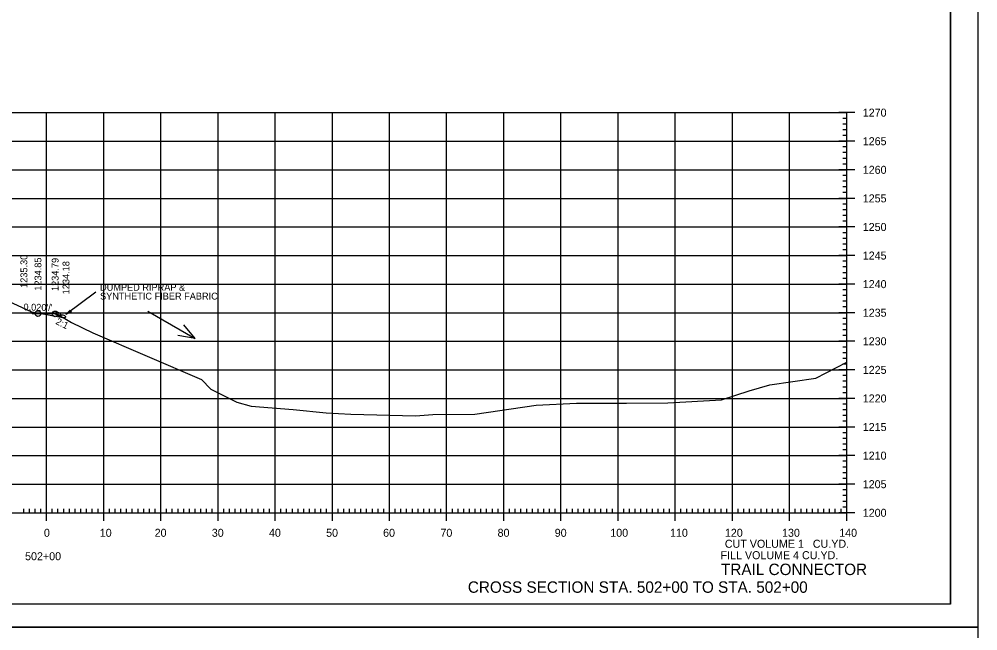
# Model space of a CAD drawing. Extents: x 1406028 to 1412453, y 321733 to 325986.
# Drawn here: x 1412285.4 to 1412453.2, y 322491 to 322598 of the extents above; entities that cross this region are included whole.
import ezdxf

# ---------------------------------------------------------------- set-up
doc = ezdxf.new("R2010")
doc.units = 0
for name, color, linetype in [('R_Axis', 7, 'Continuous'), ('R_Axis Annot', 7, 'Continuous'), ('R_Border', 7, 'Continuous'), ('R_Draft', 7, 'Continuous'), ('R_Exist Surface', 7, 'Continuous'), ('R_Fin Surface', 7, 'Continuous'), ('R_Fin Surface Annot', 7, 'Continuous'), ('R_Grid', 7, 'Continuous'), ('R_No Plot', 7, 'Continuous'), ('R_Water Annot', 7, 'Continuous')]:
    doc.layers.add(name, color=color, linetype=linetype)

msp = doc.modelspace()

# ---------------------------------------------------------------- linework, layer by layer
at = {"layer": 'R_Axis'}
for p, q in [((1412431.63, 322581.69), (1412428.83, 322581.69)), ((1412430.23, 322511.69), (1412430.23, 322581.69)), ((1412430.23, 322580.69), (1412429.53, 322580.69)), ((1412430.23, 322579.69), (1412429.53, 322579.69)), ((1412430.23, 322578.69), (1412429.53, 322578.69)), ((1412431.63, 322576.69), (1412428.83, 322576.69)), ((1412430.23, 322577.69), (1412429.53, 322577.69)), ((1412430.23, 322575.69), (1412429.53, 322575.69)), ((1412430.23, 322574.69), (1412429.53, 322574.69)), ((1412430.23, 322573.69), (1412429.53, 322573.69)), ((1412431.63, 322571.69), (1412428.83, 322571.69)), ((1412430.23, 322572.69), (1412429.53, 322572.69)), ((1412430.23, 322570.69), (1412429.53, 322570.69)), ((1412430.23, 322569.69), (1412429.53, 322569.69)), ((1412430.23, 322568.69), (1412429.53, 322568.69)), ((1412431.63, 322566.69), (1412428.83, 322566.69)), ((1412430.23, 322567.69), (1412429.53, 322567.69)), ((1412430.23, 322565.69), (1412429.53, 322565.69)), ((1412430.23, 322564.69), (1412429.53, 322564.69)), ((1412430.23, 322563.69), (1412429.53, 322563.69)), ((1412431.63, 322561.69), (1412428.83, 322561.69)), ((1412430.23, 322562.69), (1412429.53, 322562.69)), ((1412430.23, 322560.69), (1412429.53, 322560.69)), ((1412430.23, 322559.69), (1412429.53, 322559.69)), ((1412430.23, 322558.69), (1412429.53, 322558.69)), ((1412431.63, 322556.69), (1412428.83, 322556.69)), ((1412430.23, 322557.69), (1412429.53, 322557.69)), ((1412430.23, 322555.69), (1412429.53, 322555.69)), ((1412430.23, 322554.69), (1412429.53, 322554.69)), ((1412430.23, 322553.69), (1412429.53, 322553.69)), ((1412431.63, 322551.69), (1412428.83, 322551.69)), ((1412430.23, 322552.69), (1412429.53, 322552.69)), ((1412430.23, 322550.69), (1412429.53, 322550.69)), ((1412430.23, 322549.69), (1412429.53, 322549.69)), ((1412430.23, 322548.69), (1412429.53, 322548.69)), ((1412431.63, 322546.69), (1412428.83, 322546.69)), ((1412430.23, 322547.69), (1412429.53, 322547.69)), ((1412430.23, 322545.69), (1412429.53, 322545.69)), ((1412430.23, 322544.69), (1412429.53, 322544.69)), ((1412430.23, 322543.69), (1412429.53, 322543.69)), ((1412431.63, 322541.69), (1412428.83, 322541.69)), ((1412430.23, 322542.69), (1412429.53, 322542.69)), ((1412430.23, 322540.69), (1412429.53, 322540.69)), ((1412430.23, 322539.69), (1412429.53, 322539.69)), ((1412430.23, 322538.69), (1412429.53, 322538.69)), ((1412431.63, 322536.69), (1412428.83, 322536.69)), ((1412430.23, 322537.69), (1412429.53, 322537.69)), ((1412430.23, 322535.69), (1412429.53, 322535.69)), ((1412430.23, 322534.69), (1412429.53, 322534.69)), ((1412430.23, 322533.69), (1412429.53, 322533.69)), ((1412431.63, 322531.69), (1412428.83, 322531.69)), ((1412430.23, 322532.69), (1412429.53, 322532.69)), ((1412430.23, 322530.69), (1412429.53, 322530.69)), ((1412430.23, 322529.69), (1412429.53, 322529.69)), ((1412430.23, 322528.69), (1412429.53, 322528.69)), ((1412431.63, 322526.69), (1412428.83, 322526.69)), ((1412430.23, 322527.69), (1412429.53, 322527.69)), ((1412430.23, 322525.69), (1412429.53, 322525.69)), ((1412430.23, 322524.69), (1412429.53, 322524.69)), ((1412430.23, 322523.69), (1412429.53, 322523.69)), ((1412431.63, 322521.69), (1412428.83, 322521.69)), ((1412430.23, 322522.69), (1412429.53, 322522.69)), ((1412430.23, 322520.69), (1412429.53, 322520.69)), ((1412430.23, 322519.69), (1412429.53, 322519.69)), ((1412430.23, 322518.69), (1412429.53, 322518.69)), ((1412431.63, 322516.69), (1412428.83, 322516.69)), ((1412430.23, 322517.69), (1412429.53, 322517.69)), ((1412430.23, 322515.69), (1412429.53, 322515.69)), ((1412430.23, 322514.69), (1412429.53, 322514.69)), ((1412290.23, 322510.29), (1412290.23, 322513.09)), ((1412300.23, 322510.29), (1412300.23, 322513.09)), ((1412310.23, 322510.29), (1412310.23, 322513.09)), ((1412320.23, 322510.29), (1412320.23, 322513.09)), ((1412330.23, 322510.29), (1412330.23, 322513.09)), ((1412340.23, 322510.29), (1412340.23, 322513.09)), ((1412350.23, 322510.29), (1412350.23, 322513.09)), ((1412360.23, 322510.29), (1412360.23, 322513.09)), ((1412370.23, 322510.29), (1412370.23, 322513.09)), ((1412380.23, 322510.29), (1412380.23, 322513.09)), ((1412390.23, 322510.29), (1412390.23, 322513.09)), ((1412400.23, 322510.29), (1412400.23, 322513.09)), ((1412410.23, 322510.29), (1412410.23, 322513.09)), ((1412420.23, 322510.29), (1412420.23, 322513.09)), ((1412430.23, 322513.69), (1412429.53, 322513.69)), ((1412430.23, 322510.29), (1412430.23, 322513.09)), ((1412150.23, 322511.69), (1412430.23, 322511.69)), ((1412286.23, 322511.69), (1412286.23, 322512.39)), ((1412287.23, 322511.69), (1412287.23, 322512.39)), ((1412288.23, 322511.69), (1412288.23, 322512.39)), ((1412289.23, 322511.69), (1412289.23, 322512.39)), ((1412291.23, 322511.69), (1412291.23, 322512.39)), ((1412292.23, 322511.69), (1412292.23, 322512.39)), ((1412293.23, 322511.69), (1412293.23, 322512.39)), ((1412294.23, 322511.69), (1412294.23, 322512.39)), ((1412295.23, 322511.69), (1412295.23, 322512.39)), ((1412296.23, 322511.69), (1412296.23, 322512.39)), ((1412297.23, 322511.69), (1412297.23, 322512.39)), ((1412298.23, 322511.69), (1412298.23, 322512.39)), ((1412299.23, 322511.69), (1412299.23, 322512.39)), ((1412301.23, 322511.69), (1412301.23, 322512.39)), ((1412302.23, 322511.69), (1412302.23, 322512.39)), ((1412303.23, 322511.69), (1412303.23, 322512.39)), ((1412304.23, 322511.69), (1412304.23, 322512.39)), ((1412305.23, 322511.69), (1412305.23, 322512.39)), ((1412306.23, 322511.69), (1412306.23, 322512.39)), ((1412307.23, 322511.69), (1412307.23, 322512.39)), ((1412308.23, 322511.69), (1412308.23, 322512.39)), ((1412309.23, 322511.69), (1412309.23, 322512.39)), ((1412311.23, 322511.69), (1412311.23, 322512.39)), ((1412312.23, 322511.69), (1412312.23, 322512.39)), ((1412313.23, 322511.69), (1412313.23, 322512.39)), ((1412314.23, 322511.69), (1412314.23, 322512.39)), ((1412315.23, 322511.69), (1412315.23, 322512.39)), ((1412316.23, 322511.69), (1412316.23, 322512.39)), ((1412317.23, 322511.69), (1412317.23, 322512.39)), ((1412318.23, 322511.69), (1412318.23, 322512.39)), ((1412319.23, 322511.69), (1412319.23, 322512.39)), ((1412321.23, 322511.69), (1412321.23, 322512.39)), ((1412322.23, 322511.69), (1412322.23, 322512.39)), ((1412323.23, 322511.69), (1412323.23, 322512.39)), ((1412324.23, 322511.69), (1412324.23, 322512.39)), ((1412325.23, 322511.69), (1412325.23, 322512.39)), ((1412326.23, 322511.69), (1412326.23, 322512.39)), ((1412327.23, 322511.69), (1412327.23, 322512.39)), ((1412328.23, 322511.69), (1412328.23, 322512.39)), ((1412329.23, 322511.69), (1412329.23, 322512.39)), ((1412331.23, 322511.69), (1412331.23, 322512.39)), ((1412332.23, 322511.69), (1412332.23, 322512.39)), ((1412333.23, 322511.69), (1412333.23, 322512.39)), ((1412334.23, 322511.69), (1412334.23, 322512.39)), ((1412335.23, 322511.69), (1412335.23, 322512.39)), ((1412336.23, 322511.69), (1412336.23, 322512.39)), ((1412337.23, 322511.69), (1412337.23, 322512.39)), ((1412338.23, 322511.69), (1412338.23, 322512.39)), ((1412339.23, 322511.69), (1412339.23, 322512.39)), ((1412341.23, 322511.69), (1412341.23, 322512.39)), ((1412342.23, 322511.69), (1412342.23, 322512.39)), ((1412343.23, 322511.69), (1412343.23, 322512.39)), ((1412344.23, 322511.69), (1412344.23, 322512.39)), ((1412345.23, 322511.69), (1412345.23, 322512.39)), ((1412346.23, 322511.69), (1412346.23, 322512.39)), ((1412347.23, 322511.69), (1412347.23, 322512.39)), ((1412348.23, 322511.69), (1412348.23, 322512.39)), ((1412349.23, 322511.69), (1412349.23, 322512.39)), ((1412351.23, 322511.69), (1412351.23, 322512.39)), ((1412352.23, 322511.69), (1412352.23, 322512.39)), ((1412353.23, 322511.69), (1412353.23, 322512.39)), ((1412354.23, 322511.69), (1412354.23, 322512.39)), ((1412355.23, 322511.69), (1412355.23, 322512.39)), ((1412356.23, 322511.69), (1412356.23, 322512.39)), ((1412357.23, 322511.69), (1412357.23, 322512.39)), ((1412358.23, 322511.69), (1412358.23, 322512.39)), ((1412359.23, 322511.69), (1412359.23, 322512.39)), ((1412361.23, 322511.69), (1412361.23, 322512.39)), ((1412362.23, 322511.69), (1412362.23, 322512.39)), ((1412363.23, 322511.69), (1412363.23, 322512.39)), ((1412364.23, 322511.69), (1412364.23, 322512.39)), ((1412365.23, 322511.69), (1412365.23, 322512.39)), ((1412366.23, 322511.69), (1412366.23, 322512.39)), ((1412367.23, 322511.69), (1412367.23, 322512.39)), ((1412368.23, 322511.69), (1412368.23, 322512.39)), ((1412369.23, 322511.69), (1412369.23, 322512.39)), ((1412371.23, 322511.69), (1412371.23, 322512.39)), ((1412372.23, 322511.69), (1412372.23, 322512.39)), ((1412373.23, 322511.69), (1412373.23, 322512.39)), ((1412374.23, 322511.69), (1412374.23, 322512.39)), ((1412375.23, 322511.69), (1412375.23, 322512.39)), ((1412376.23, 322511.69), (1412376.23, 322512.39)), ((1412377.23, 322511.69), (1412377.23, 322512.39)), ((1412378.23, 322511.69), (1412378.23, 322512.39)), ((1412379.23, 322511.69), (1412379.23, 322512.39)), ((1412381.23, 322511.69), (1412381.23, 322512.39)), ((1412382.23, 322511.69), (1412382.23, 322512.39)), ((1412383.23, 322511.69), (1412383.23, 322512.39)), ((1412384.23, 322511.69), (1412384.23, 322512.39)), ((1412385.23, 322511.69), (1412385.23, 322512.39)), ((1412386.23, 322511.69), (1412386.23, 322512.39)), ((1412387.23, 322511.69), (1412387.23, 322512.39)), ((1412388.23, 322511.69), (1412388.23, 322512.39)), ((1412389.23, 322511.69), (1412389.23, 322512.39)), ((1412391.23, 322511.69), (1412391.23, 322512.39)), ((1412392.23, 322511.69), (1412392.23, 322512.39)), ((1412393.23, 322511.69), (1412393.23, 322512.39)), ((1412394.23, 322511.69), (1412394.23, 322512.39)), ((1412395.23, 322511.69), (1412395.23, 322512.39)), ((1412396.23, 322511.69), (1412396.23, 322512.39)), ((1412397.23, 322511.69), (1412397.23, 322512.39)), ((1412398.23, 322511.69), (1412398.23, 322512.39)), ((1412399.23, 322511.69), (1412399.23, 322512.39)), ((1412401.23, 322511.69), (1412401.23, 322512.39)), ((1412402.23, 322511.69), (1412402.23, 322512.39)), ((1412403.23, 322511.69), (1412403.23, 322512.39)), ((1412404.23, 322511.69), (1412404.23, 322512.39)), ((1412405.23, 322511.69), (1412405.23, 322512.39)), ((1412406.23, 322511.69), (1412406.23, 322512.39)), ((1412407.23, 322511.69), (1412407.23, 322512.39)), ((1412408.23, 322511.69), (1412408.23, 322512.39)), ((1412409.23, 322511.69), (1412409.23, 322512.39)), ((1412411.23, 322511.69), (1412411.23, 322512.39)), ((1412412.23, 322511.69), (1412412.23, 322512.39)), ((1412413.23, 322511.69), (1412413.23, 322512.39)), ((1412414.23, 322511.69), (1412414.23, 322512.39)), ((1412415.23, 322511.69), (1412415.23, 322512.39)), ((1412416.23, 322511.69), (1412416.23, 322512.39)), ((1412417.23, 322511.69), (1412417.23, 322512.39)), ((1412418.23, 322511.69), (1412418.23, 322512.39)), ((1412419.23, 322511.69), (1412419.23, 322512.39)), ((1412421.23, 322511.69), (1412421.23, 322512.39)), ((1412422.23, 322511.69), (1412422.23, 322512.39)), ((1412423.23, 322511.69), (1412423.23, 322512.39)), ((1412424.23, 322511.69), (1412424.23, 322512.39)), ((1412425.23, 322511.69), (1412425.23, 322512.39)), ((1412426.23, 322511.69), (1412426.23, 322512.39)), ((1412427.23, 322511.69), (1412427.23, 322512.39)), ((1412428.23, 322511.69), (1412428.23, 322512.39)), ((1412431.63, 322511.69), (1412428.83, 322511.69)), ((1412429.23, 322511.69), (1412429.23, 322512.39)), ((1412430.23, 322512.69), (1412429.53, 322512.69))]:
    msp.add_line(p, q, dxfattribs=at)
at = {"layer": 'R_Border'}
for q in [(1412448.41, 322701.15), (1412132.23, 322495.69)]:
    msp.add_line((1412448.41, 322495.69), q, dxfattribs=at)
at = {"layer": 'R_Draft'}
for p, q in [((1412298.86, 322550.31), (1412293.63, 322546.39)), ((1412294.34, 322547.11), (1412293.63, 322546.39)), ((1412294.52, 322546.87), (1412293.63, 322546.39)), ((1412294.35, 322547.09), (1412293.76, 322546.49)), ((1412294.5, 322546.89), (1412293.76, 322546.49)), ((1412294.37, 322547.07), (1412293.9, 322546.59)), ((1412294.49, 322546.91), (1412293.9, 322546.59)), ((1412294.38, 322547.05), (1412294.03, 322546.69)), ((1412294.47, 322546.93), (1412294.03, 322546.69)), ((1412294.4, 322547.03), (1412294.17, 322546.79)), ((1412294.46, 322546.95), (1412294.17, 322546.79)), ((1412294.41, 322547.01), (1412294.3, 322546.89)), ((1412294.44, 322546.97), (1412294.3, 322546.89)), ((1412294.34, 322547.11), (1412294.52, 322546.87))]:
    msp.add_line(p, q, dxfattribs=at)
for centre in [(1412292.26, 322546.51), (1412293.16, 322546.06)]:
    msp.add_ellipse(centre, major_axis=(0.409, -0.156), ratio=0.517889, dxfattribs=at)
at = {"layer": 'R_Exist Surface'}
msp.add_lwpolyline([(1412279.37, 322550.63), (1412287.62, 322546.84), (1412288.66, 322546.64), (1412292.45, 322545.97), (1412293.14, 322545.83), (1412294.57, 322544.96), (1412298.33, 322543.19), (1412317.32, 322534.98), (1412318.98, 322533.3), (1412323.54, 322531.02), (1412326, 322530.33), (1412333.38, 322529.76), (1412339.13, 322529.19), (1412343.49, 322528.95), (1412354.76, 322528.67), (1412357.8, 322528.86), (1412365.17, 322528.95), (1412375.89, 322530.5), (1412382.92, 322530.89), (1412391.68, 322530.86), (1412398.92, 322530.93), (1412408.31, 322531.44), (1412413.14, 322533.04), (1412416.79, 322534.09), (1412424.8, 322535.26), (1412430.23, 322538.02)], dxfattribs=at)
at = {"layer": 'R_Fin Surface'}
msp.add_lwpolyline([(1412287.3, 322546.99), (1412287.73, 322546.56), (1412288.73, 322546.54), (1412291.73, 322546.48), (1412292.73, 322545.98), (1412292.95, 322545.87)], dxfattribs=at)
at = {"layer": 'R_Grid'}
for p, q in [((1412150.23, 322581.69), (1412430.23, 322581.69)), ((1412290.23, 322511.69), (1412290.23, 322581.69)), ((1412300.23, 322511.69), (1412300.23, 322581.69)), ((1412310.23, 322511.69), (1412310.23, 322581.69)), ((1412320.23, 322511.69), (1412320.23, 322581.69)), ((1412330.23, 322511.69), (1412330.23, 322581.69)), ((1412340.23, 322511.69), (1412340.23, 322581.69)), ((1412350.23, 322511.69), (1412350.23, 322581.69)), ((1412360.23, 322511.69), (1412360.23, 322581.69)), ((1412370.23, 322511.69), (1412370.23, 322581.69)), ((1412380.23, 322511.69), (1412380.23, 322581.69)), ((1412390.23, 322511.69), (1412390.23, 322581.69)), ((1412400.23, 322511.69), (1412400.23, 322581.69)), ((1412410.23, 322511.69), (1412410.23, 322581.69)), ((1412420.23, 322511.69), (1412420.23, 322581.69)), ((1412430.23, 322511.69), (1412430.23, 322581.69)), ((1412150.23, 322576.69), (1412430.23, 322576.69)), ((1412150.23, 322571.69), (1412430.23, 322571.69)), ((1412150.23, 322566.69), (1412430.23, 322566.69)), ((1412150.23, 322561.69), (1412430.23, 322561.69)), ((1412150.23, 322556.69), (1412430.23, 322556.69)), ((1412150.23, 322551.69), (1412430.23, 322551.69)), ((1412150.23, 322546.69), (1412430.23, 322546.69)), ((1412150.23, 322541.69), (1412430.23, 322541.69)), ((1412150.23, 322536.69), (1412430.23, 322536.69)), ((1412150.23, 322531.69), (1412430.23, 322531.69)), ((1412150.23, 322526.69), (1412430.23, 322526.69)), ((1412150.23, 322521.69), (1412430.23, 322521.69)), ((1412150.23, 322516.69), (1412430.23, 322516.69)), ((1412150.23, 322511.69), (1412430.23, 322511.69))]:
    msp.add_line(p, q, dxfattribs=at)
at = {"layer": 'R_No Plot'}
for p, q in [((1412119.83, 322491.71), (1412453.16, 322491.71)), ((1412119.83, 322491.7), (1412453.16, 322491.7))]:
    msp.add_line(p, q, dxfattribs=at)
for points in [[(1412119.82, 322705.04), (1412453.16, 322705.04), (1412453.16, 322491.7), (1412119.82, 322491.7)], [(1412366.15, 322701.15), (1412385.77, 322701.15), (1412385.77, 322691.27), (1412401.88, 322691.27), (1412425.08, 322691.27), (1412425.2, 322663.11), (1412448.41, 322663.11), (1412448.41, 322495.69), (1412132.23, 322495.69), (1412132.23, 322701.15)], [(1412119.82, 322491.7), (1412453.16, 322491.7), (1412453.16, 322278.36), (1412119.82, 322278.36)]]:
    msp.add_lwpolyline(points, close=True, dxfattribs=at)
for centre in [(1412288.73, 322546.54), (1412291.73, 322546.48)]:
    msp.add_circle(centre, 0.5, dxfattribs=at)
at = {"layer": 'R_Water Annot'}
for p, q in [((1412307.92, 322546.94), (1412316.24, 322542.2)), ((1412316.24, 322542.2), (1412314.22, 322544.58)), ((1412316.24, 322542.2), (1412313.17, 322542.73))]:
    msp.add_line(p, q, dxfattribs=at)

# ---------------------------------------------------------------- texts
at = {"layer": 'R_Axis Annot'}
for s, p in [('1270', (1412433.03, 322580.99)), ('1265', (1412433.03, 322575.99)), ('1260', (1412433.03, 322570.99)), ('1255', (1412433.03, 322565.99)), ('1250', (1412433.03, 322560.99)), ('1245', (1412433.03, 322555.99)), ('1240', (1412433.03, 322550.99)), ('1235', (1412433.03, 322545.99)), ('1230', (1412433.03, 322540.99)), ('1225', (1412433.03, 322535.99)), ('1220', (1412433.03, 322530.99)), ('1215', (1412433.03, 322525.99)), ('1210', (1412433.03, 322520.99)), ('1205', (1412433.03, 322515.99)), ('1200', (1412433.03, 322510.99)), ('0', (1412289.77, 322507.49)), ('10', (1412299.54, 322507.49)), ('20', (1412309.14, 322507.49)), ('30', (1412319.14, 322507.49)), ('40', (1412329.14, 322507.49)), ('50', (1412339.14, 322507.49)), ('60', (1412349.11, 322507.49)), ('70', (1412359.14, 322507.49)), ('80', (1412369.14, 322507.49)), ('90', (1412379.14, 322507.49)), ('100', (1412388.86, 322507.49)), ('110', (1412399.31, 322507.49)), ('120', (1412408.91, 322507.49)), ('130', (1412418.91, 322507.49)), ('140', (1412428.91, 322507.49)), ('CUT VOLUME 1   CU.YD.', (1412408.9, 322505.57)), ('502+00', (1412286.47, 322503.39)), ('FILL VOLUME 4 CU.YD.', (1412408.15, 322503.57))]:
    msp.add_text(s, height=1.4, dxfattribs=at).set_placement(p)
at = {"layer": 'R_Draft'}
for s, height, p in [('DUMPED RIPRAP &', 1.2, (1412299.59, 322550.53)), ('SYNTHETIC FIBER FABRIC', 1.2, (1412299.59, 322548.99)), ('TRAIL CONNECTOR', 2, (1412408.23, 322500.79)), ('CROSS SECTION STA. 502+00 TO STA. 502+00', 2, (1412363.94, 322497.69))]:
    msp.add_text(s, height=height, dxfattribs=at).set_placement(p)
at = {"layer": 'R_Fin Surface Annot'}
for s, rotation, p in [('1235.30', 90, (1412286.86, 322551.03)), ('1234.85', 90, (1412289.33, 322550.54)), ('1234.79', 90, (1412292.33, 322550.48)), ('1234.18', 90, (1412294.23, 322549.91)), ("0.020'/'", 358.8542, (1412286.18, 322547.09)), ('2:1', 333.4349, (1412291.71, 322544.77))]:
    msp.add_text(s, height=1.2, rotation=rotation, dxfattribs=at).set_placement(p)

doc.saveas('drawing.dxf')
